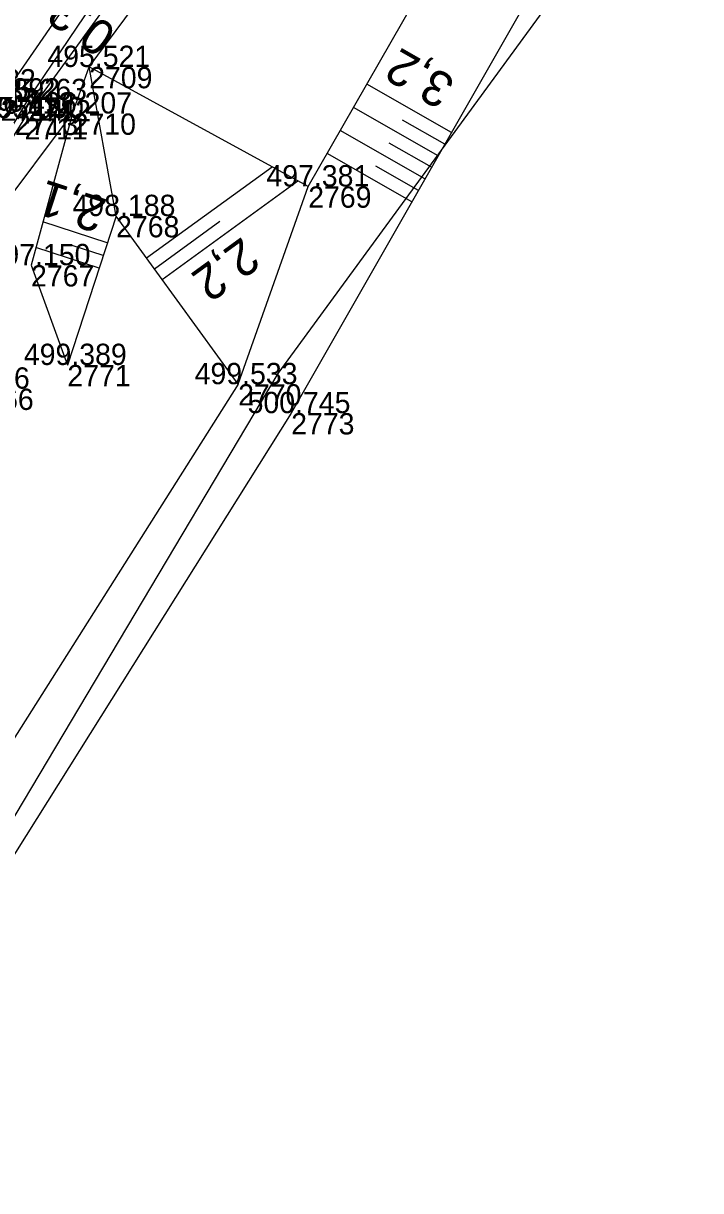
# Model space of a CAD drawing. Extents: x -1234191 to 23050, y -1290331 to -741191.
# Drawn here: x -864823.2 to -864785, y -1103097.2 to -1103031.4 of the extents above; entities that cross this region are included whole.
import ezdxf

# ---------------------------------------------------------------- set-up
doc = ezdxf.new("R2010")
doc.units = 0
for name, color, linetype in [('Vrstva 4', 7, 'Continuous'), ('Vrstva 48', 7, 'Continuous'), ('Vrstva 49', 7, 'Continuous'), ('Vrstva 53', 7, 'Continuous'), ('Vrstva 55', 7, 'Continuous'), ('Vrstva 60', 7, 'Continuous'), ('Vrstva 61', 7, 'Continuous')]:
    doc.layers.add(name, color=color, linetype=linetype)

msp = doc.modelspace()

# ---------------------------------------------------------------- linework, layer by layer
at = {"layer": 'Vrstva 4'}
for points in [[(-864816.381, -1103023.935), (-864824.465, -1103035.662), (-864834.642, -1103053.018), (-864844.293, -1103070.531), (-864852.293, -1103086.512)], [(-864815.579, -1103024.784), (-864822.94, -1103035.693), (-864833.777, -1103053.868)]]:
    msp.add_lwpolyline(points, dxfattribs=at)
at = {"layer": 'Vrstva 48'}
for p, q in [((-864799.049, -1103037.529), (-864803.819, -1103034.804)), ((-864799.793, -1103038.832), (-864804.565, -1103036.105)), ((-864799.421, -1103038.18), (-864801.807, -1103036.818)), ((-864800.537, -1103040.134), (-864805.312, -1103037.407)), ((-864800.165, -1103039.483), (-864802.552, -1103038.119)), ((-864801.281, -1103041.437), (-864806.058, -1103038.708)), ((-864816.236, -1103044.594), (-864809.153, -1103039.452)), ((-864800.909, -1103040.785), (-864803.297, -1103039.421)), ((-864815.354, -1103045.808), (-864807.695, -1103040.247)), ((-864818.446, -1103043.739), (-864822.076, -1103042.552)), ((-864815.795, -1103045.201), (-864812.11, -1103042.525)), ((-864818.912, -1103045.165), (-864822.473, -1103044)), ((-864818.679, -1103044.452), (-864820.477, -1103043.864))]:
    msp.add_line(p, q, dxfattribs=at)
at = {"layer": 'Vrstva 49'}
for points in [[(-864811.071, -1103051.708), (-864807.12, -1103040.561), (-864794.479, -1103018.513), (-864780.933, -1103001.209)], [(-864780.216, -1103011.292), (-864794.319, -1103029.249), (-864808.081, -1103053.34), (-864831.37, -1103090.403)], [(-864806.279, -1103012.707), (-864815.579, -1103024.784), (-864822.94, -1103035.693), (-864833.777, -1103053.868)], [(-864805.429, -1103013.211), (-864814.601, -1103024.977), (-864823.116, -1103036.714), (-864833.777, -1103053.868)], [(-864820.401, -1103036.45), (-864819.471, -1103033.827), (-864813.435, -1103025.681), (-864804.918, -1103014.204)], [(-864817.952, -1103042.23), (-864819.471, -1103033.827)], [(-864807.12, -1103040.561), (-864819.471, -1103033.827)], [(-864836.946, -1103062.318), (-864831.851, -1103062.053), (-864833.323, -1103055.651), (-864829.124, -1103050.968), (-864829.039, -1103047.948), (-864820.401, -1103036.45)], [(-864820.401, -1103036.45), (-864822.748, -1103045)], [(-864811.071, -1103051.708), (-864817.952, -1103042.23), (-864820.698, -1103050.626), (-864820.698, -1103050.626)], [(-864822.748, -1103045), (-864820.698, -1103050.626)], [(-864811.071, -1103051.708), (-864834.967, -1103089.456)]]:
    msp.add_lwpolyline(points, dxfattribs=at)
at = {"layer": 'Vrstva 53'}
msp.add_lwpolyline([(-864750.87, -1102982.07), (-864779.87, -1103011.49), (-864808.83, -1103051.1), (-864846.52, -1103114.38), (-864849.42, -1103120.96), (-864857.98, -1103139.25), (-864859.05, -1103143.62), (-864860.12, -1103158.85), (-864863.34, -1103166.58), (-864871.29, -1103216.08), (-864869.74, -1103303.4), (-864855.1, -1103331.53)], dxfattribs=at)
at = {"layer": 'Vrstva 55'}
msp.add_lwpolyline([(-864677.03, -1102870.08), (-864678.05, -1102872.49), (-864681.46, -1102880.03), (-864685.19, -1102888.26), (-864692.25, -1102903.86), (-864699.08, -1102921.54), (-864702.16, -1102929.53), (-864722.42, -1102960.74), (-864750.87, -1102982.07), (-864779.87, -1103011.49), (-864808.83, -1103051.1), (-864846.52, -1103114.38), (-864836.8, -1103132.5), (-864838.87, -1103147.22), (-864863.34, -1103166.58), (-864871.29, -1103216.08), (-864869.74, -1103303.4), (-864855.1, -1103331.53)], dxfattribs=at)
at = {"layer": 'Vrstva 60'}
for p, q in [((-864819.471, -1103033.827), (-864819.471, -1103033.827)), ((-864822.94, -1103035.693), (-864822.94, -1103035.693)), ((-864823.116, -1103036.714), (-864823.116, -1103036.714)), ((-864820.401, -1103036.45), (-864820.401, -1103036.45)), ((-864807.12, -1103040.561), (-864807.12, -1103040.561)), ((-864817.952, -1103042.23), (-864817.952, -1103042.23)), ((-864822.748, -1103045), (-864822.748, -1103045)), ((-864820.698, -1103050.626), (-864820.698, -1103050.626)), ((-864811.071, -1103051.708), (-864811.071, -1103051.708)), ((-864808.081, -1103053.34), (-864808.081, -1103053.34))]:
    msp.add_line(p, q, dxfattribs=at)

# ---------------------------------------------------------------- texts
at = {"layer": 'Vrstva 48'}
for s, rotation, p in [('0,3', 144.03973, (-864817.821, -1103031.748)), ('3,2', 150.2628, (-864798.727, -1103034.538)), ('2,1', 161.88912, (-864818.38, -1103041.328)), ('2,2', 215.97954, (-864810.827, -1103043.359))]:
    msp.add_text(s, height=2, rotation=rotation, dxfattribs=at).set_placement(p)
at = {"layer": 'Vrstva 60'}
for s, p in [('2709', (-864819.471, -1103035.027)), ('2707', (-864825.83, -1103036.348)), ('2714', (-864824.465, -1103036.862)), ('2712', (-864822.94, -1103036.893)), ('2713', (-864823.661, -1103037.661)), ('2711', (-864823.116, -1103037.914)), ('2710', (-864820.401, -1103037.65)), ('2769', (-864807.12, -1103041.761)), ('2768', (-864817.952, -1103043.43)), ('2767', (-864822.748, -1103046.2)), ('2771', (-864820.698, -1103051.826)), ('2766', (-864826.167, -1103053.159)), ('2770', (-864811.071, -1103052.908)), ('2773', (-864808.081, -1103054.54))]:
    msp.add_text(s, height=1.2, dxfattribs=at).set_placement(p)
at = {"layer": 'Vrstva 61'}
for s, p in [('495.521', (-864821.828, -1103033.827)), ('496.182', (-864828.278, -1103035.148)), ('495.892', (-864826.913, -1103035.662)), ('495.263', (-864825.392, -1103035.693)), ('496.112', (-864826.109, -1103036.461)), ('495.090', (-864825.567, -1103036.714)), ('496.207', (-864822.853, -1103036.45)), ('497.381', (-864809.477, -1103040.561)), ('498.188', (-864820.406, -1103042.23)), ('497.150', (-864825.199, -1103045)), ('499.389', (-864823.152, -1103050.626)), ('499.533', (-864813.523, -1103051.708)), ('497.706', (-864828.619, -1103051.959)), ('500.745', (-864810.537, -1103053.34))]:
    msp.add_text(s, height=1.2, dxfattribs=at).set_placement(p)

doc.saveas('drawing.dxf')
